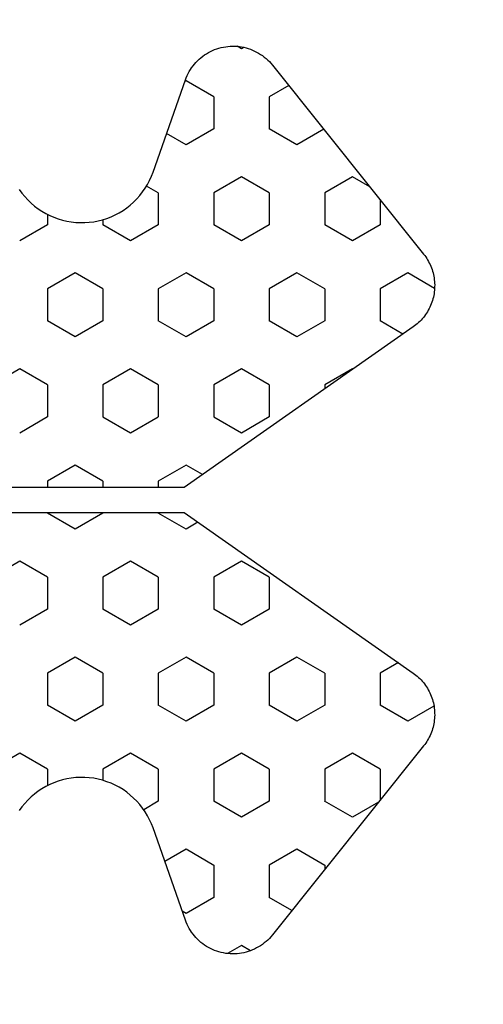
# Model space of a CAD drawing. Extents: x 4615668 to 9294084, y 5325188 to 10688993.
# Tile 296 of 656: x 4639517.01 to 4639517.93, y 5327779.456 to 5327781.409. Entities that reach past the tile are written whole.
import ezdxf

# ---------------------------------------------------------------- set-up
doc = ezdxf.new("R2010")
doc.units = 0
doc.header["$MEASUREMENT"] = 0
doc.layers.add('A_wymiary', color=152, linetype='Continuous', lineweight=5)
doc.layers.add('K-OPISY', color=252, linetype='Continuous', lineweight=15)
doc.layers.add('CrossSectionsProfils', color=7, linetype='Continuous')
doc.layers.add('DIM', color=7, linetype='Continuous')
doc.styles.add('Arial Narrow 20', font='arial.ttf', dxfattribs={"height": 20})
doc.styles.add('Simplex', font='simplex.shx')
doc.dimstyles.new('1do100 ok', dxfattribs={"dimscale": 0.5, "dimtxt": 12, "dimasz": 25, "dimexe": 20, "dimexo": 0, "dimgap": 5, "dimtad": 1, "dimdec": 0, "dimzin": 9, "dimtxsty": 'Arial Narrow 20', "dimblk": 'ARCHTICK', "dimcen": 3, "dimdle": 20, "dimclrd": 256, "dimclre": 256, "dimclrt": 256, "dimadec": 0, "dimazin": 2, "dimtfac": 1, "dimtdec": 0, "dimtix": 1, "dimtmove": 2, "dimatfit": 3, "dimldrblk": 'NONE', "dimfxl": 0, "dimtvp": 1, "dimtolj": 1, "dimtzin": 0, "dimlwd": 5, "dimlwe": 5, "dimarcsym": 0})
doc.dimstyles.new('1do50', dxfattribs={"dimscale": 5, "dimtxt": 2.5, "dimasz": 2.5, "dimexe": 2.5, "dimexo": 0.5, "dimgap": 1, "dimtad": 1, "dimdec": 1, "dimrnd": 0.5, "dimzin": 12, "dimdsep": 46, "dimtxsty": 'Simplex', "dimblk": 'OBLIQUE', "dimcen": 0.5, "dimdle": 2.5, "dimclrd": 256, "dimclre": 256, "dimclrt": 256, "dimadec": 1, "dimazin": 3, "dimtfac": 1, "dimtdec": 1, "dimtix": 1, "dimtmove": 0, "dimatfit": 3, "dimfxl": 0, "dimtolj": 1, "dimtzin": 0, "dimarcsym": 0})

# ---------------------------------------------------------------- blocks, each defined once
blk = doc.blocks.new('Hatch84418', base_point=(6053.05322265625, 1361.841796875))
at = {"layer": 'CrossSectionsProfils'}
for p, q in [((6445.455078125, 1310.572631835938), (6445.7724609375, 1311.12255859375)), ((6449.2646484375, 1310.572631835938), (6449.58251953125, 1311.12255859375)), ((6453.07470703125, 1310.572875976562), (6453.392578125, 1311.122802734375)), ((6442.59716796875, 1310.022827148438), (6442.9150390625, 1310.57275390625)), ((6445.7724609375, 1310.022827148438), (6445.455078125, 1310.57275390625)), ((6446.4072265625, 1310.022827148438), (6446.72509765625, 1310.57275390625)), ((6449.58251953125, 1310.02294921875), (6449.26513671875, 1310.572875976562)), ((6450.21728515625, 1310.022827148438), (6450.53466796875, 1310.57275390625)), ((6453.39306640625, 1310.023071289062), (6453.0751953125, 1310.572998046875)), ((6442.3896484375, 1310.022827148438), (6442.59716796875, 1310.022827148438)), ((6443.5498046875, 1309.473022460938), (6443.8671875, 1310.02294921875)), ((6443.8671875, 1310.022827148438), (6444.50244140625, 1310.022827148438)), ((6444.8203125, 1309.473022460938), (6444.50244140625, 1310.02294921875)), ((6445.7724609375, 1310.022827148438), (6446.4072265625, 1310.022827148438)), ((6447.35986328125, 1309.472900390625), (6447.67724609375, 1310.022827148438)), ((6447.67724609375, 1310.022827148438), (6447.80322265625, 1310.022827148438)), ((6448.30322265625, 1310.022827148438), (6448.3125, 1310.022827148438)), ((6448.63037109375, 1309.47314453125), (6448.3125, 1310.023071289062)), ((6449.58251953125, 1310.022827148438), (6450.21728515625, 1310.022827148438)), ((6451.169921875, 1309.472900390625), (6451.4873046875, 1310.022827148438)), ((6451.4873046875, 1310.022827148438), (6452.12255859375, 1310.022827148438)), ((6452.43994140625, 1309.47314453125), (6452.12255859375, 1310.023071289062)), ((6453.392578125, 1310.022827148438), (6453.716796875, 1310.022827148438)), ((6443.86767578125, 1308.923095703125), (6443.55029296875, 1309.473022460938)), ((6444.50244140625, 1308.9228515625), (6444.81982421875, 1309.472778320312)), ((6447.677734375, 1308.923217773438), (6447.3603515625, 1309.47314453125)), ((6448.3125, 1308.9228515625), (6448.6298828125, 1309.472778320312)), ((6451.48779296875, 1308.92333984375), (6451.17041015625, 1309.473266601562)), ((6452.12255859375, 1308.923095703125), (6452.43994140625, 1309.473022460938)), ((6442.4931640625, 1308.922973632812), (6442.59716796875, 1308.922973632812)), ((6442.9150390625, 1308.373291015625), (6442.59716796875, 1308.923095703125)), ((6443.8671875, 1308.922973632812), (6444.50244140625, 1308.922973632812)), ((6445.455078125, 1308.373046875), (6445.7724609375, 1308.922973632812)), ((6445.7724609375, 1308.922973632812), (6446.4072265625, 1308.922973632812)), ((6446.72509765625, 1308.373046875), (6446.40771484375, 1308.922973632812)), ((6447.67724609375, 1308.922973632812), (6447.80322265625, 1308.922973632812)), ((6448.30322265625, 1308.922973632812), (6448.3125, 1308.922973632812)), ((6449.2646484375, 1308.373046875), (6449.58251953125, 1308.922973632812)), ((6449.58251953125, 1308.922973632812), (6450.21728515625, 1308.922973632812)), ((6450.53515625, 1308.373168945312), (6450.2177734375, 1308.923095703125)), ((6451.4873046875, 1308.922973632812), (6452.12255859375, 1308.922973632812)), ((6453.07470703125, 1308.372924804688), (6453.392578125, 1308.9228515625)), ((6453.392578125, 1308.922973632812), (6453.61328125, 1308.922973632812)), ((6442.59716796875, 1307.8232421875), (6442.9150390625, 1308.373168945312)), ((6445.7724609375, 1307.8232421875), (6445.455078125, 1308.373168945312)), ((6446.40771484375, 1307.823120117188), (6446.72509765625, 1308.373046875)), ((6449.58251953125, 1307.823364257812), (6449.26513671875, 1308.373291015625)), ((6450.2177734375, 1307.823120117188), (6450.53515625, 1308.373046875)), ((6453.392578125, 1307.823364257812), (6453.0751953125, 1308.373291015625)), ((6441.962890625, 1307.8232421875), (6441.82763671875, 1308.05712890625)), ((6454.02685546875, 1307.823364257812), (6454.19384765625, 1308.1123046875)), ((6441.96240234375, 1307.823120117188), (6442.59716796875, 1307.823120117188)), ((6443.5498046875, 1307.273071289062), (6443.86767578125, 1307.822998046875)), ((6443.8671875, 1307.823120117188), (6444.50244140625, 1307.823120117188)), ((6444.81982421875, 1307.273315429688), (6444.50244140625, 1307.8232421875)), ((6445.7724609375, 1307.823120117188), (6446.4072265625, 1307.823120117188)), ((6447.35986328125, 1307.273071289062), (6447.67724609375, 1307.822998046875)), ((6447.67724609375, 1307.823120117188), (6447.80322265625, 1307.823120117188)), ((6448.30322265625, 1307.823120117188), (6448.3125, 1307.823120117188)), ((6448.6298828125, 1307.2734375), (6448.3125, 1307.823364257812)), ((6449.58251953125, 1307.823120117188), (6450.21728515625, 1307.823120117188)), ((6451.169921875, 1307.273315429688), (6451.4873046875, 1307.8232421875)), ((6451.4873046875, 1307.823120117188), (6452.12255859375, 1307.823120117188)), ((6452.4404296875, 1307.273559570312), (6452.12255859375, 1307.823486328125)), ((6453.392578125, 1307.823120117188), (6454.02734375, 1307.823120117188)), ((6441.01025390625, 1307.2734375), (6440.78759765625, 1307.658935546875)), ((6454.97998046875, 1307.273315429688), (6455.22216796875, 1307.693115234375)), ((6439.73974609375, 1307.273315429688), (6439.7529296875, 1307.296264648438)), ((6440.0576171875, 1306.723510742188), (6439.740234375, 1307.2734375)), ((6440.6923828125, 1306.723266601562), (6441.009765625, 1307.273193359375)), ((6443.86767578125, 1306.723510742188), (6443.5498046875, 1307.2734375)), ((6444.50244140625, 1306.723266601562), (6444.81982421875, 1307.273193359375)), ((6447.54833984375, 1306.947143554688), (6447.35986328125, 1307.273193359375)), ((6448.494140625, 1307.0380859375), (6448.6298828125, 1307.273193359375)), ((6451.48779296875, 1306.723388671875), (6451.169921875, 1307.273315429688)), ((6452.12255859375, 1306.72314453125), (6452.43994140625, 1307.273071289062)), ((6455.2978515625, 1306.723388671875), (6454.97998046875, 1307.273315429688)), ((6455.93212890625, 1306.723388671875), (6456.25, 1307.273315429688)), ((6456.25048828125, 1307.273315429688), (6456.20751953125, 1307.347412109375)), ((6440.05712890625, 1306.723266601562), (6440.6923828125, 1306.723266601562)), ((6441.64501953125, 1306.173461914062), (6441.96240234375, 1306.723388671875)), ((6441.96240234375, 1306.723266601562), (6442.59716796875, 1306.723266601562)), ((6442.9150390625, 1306.173461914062), (6442.59765625, 1306.723388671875)), ((6443.8671875, 1306.723266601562), (6444.50244140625, 1306.723266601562)), ((6445.455078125, 1306.17333984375), (6445.7724609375, 1306.723266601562)), ((6445.7724609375, 1306.723266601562), (6446.4072265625, 1306.723266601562)), ((6446.72509765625, 1306.173583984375), (6446.40771484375, 1306.723510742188)), ((6449.26513671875, 1306.17333984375), (6449.58251953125, 1306.723266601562)), ((6449.58251953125, 1306.723266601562), (6450.21728515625, 1306.723266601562)), ((6450.53515625, 1306.173583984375), (6450.2177734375, 1306.723510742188)), ((6451.4873046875, 1306.723266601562), (6452.12255859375, 1306.723266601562)), ((6453.07470703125, 1306.173461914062), (6453.39208984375, 1306.723510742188)), ((6453.392578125, 1306.723266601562), (6454.02734375, 1306.723266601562)), ((6454.34521484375, 1306.173583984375), (6454.02783203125, 1306.723510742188)), ((6455.29736328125, 1306.723266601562), (6455.93212890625, 1306.723266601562)), ((6456.884765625, 1306.173461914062), (6457.04638671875, 1306.453857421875)), ((6439.10498046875, 1306.173583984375), (6439.05712890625, 1306.25634765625)), ((6439.0771484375, 1306.125610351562), (6439.1044921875, 1306.17333984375)), ((6441.962890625, 1305.623657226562), (6441.64501953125, 1306.173583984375)), ((6442.59765625, 1305.623291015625), (6442.9150390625, 1306.173217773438)), ((6445.7724609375, 1305.62353515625), (6445.455078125, 1306.173461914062)), ((6446.4072265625, 1305.623291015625), (6446.72509765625, 1306.173217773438)), ((6449.58251953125, 1305.623657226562), (6449.26513671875, 1306.173583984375)), ((6450.21728515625, 1305.62353515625), (6450.53466796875, 1306.173461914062)), ((6453.392578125, 1305.623779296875), (6453.0751953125, 1306.173706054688)), ((6454.02734375, 1305.62353515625), (6454.3447265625, 1306.173461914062)), ((6456.98974609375, 1305.992431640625), (6456.88525390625, 1306.173461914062)), ((6439.833984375, 1305.236572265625), (6440.0576171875, 1305.623413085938)), ((6440.05712890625, 1305.623413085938), (6440.6923828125, 1305.623413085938)), ((6441.01025390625, 1305.07373046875), (6440.69287109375, 1305.623657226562)), ((6441.96240234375, 1305.623413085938), (6442.59716796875, 1305.623413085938)), ((6443.5498046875, 1305.073486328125), (6443.86767578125, 1305.623413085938)), ((6443.8671875, 1305.623413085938), (6444.50244140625, 1305.623413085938)), ((6444.8203125, 1305.07373046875), (6444.50244140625, 1305.623657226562)), ((6445.7724609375, 1305.623413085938), (6446.4072265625, 1305.623413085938)), ((6449.58251953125, 1305.623413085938), (6450.21728515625, 1305.623413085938)), ((6451.169921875, 1305.073364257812), (6451.4873046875, 1305.623291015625)), ((6451.4873046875, 1305.623413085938), (6452.12255859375, 1305.623413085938)), ((6452.43994140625, 1305.073608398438), (6452.12255859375, 1305.62353515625)), ((6453.392578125, 1305.623413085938), (6454.02734375, 1305.623413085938)), ((6454.97998046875, 1305.07373046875), (6455.29736328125, 1305.62353515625)), ((6455.29736328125, 1305.623413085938), (6455.93212890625, 1305.623413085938)), ((6456.19287109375, 1305.1728515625), (6455.9326171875, 1305.62353515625)), ((6440.70263671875, 1304.541625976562), (6441.009765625, 1305.073608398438)), ((6443.86767578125, 1304.523681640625), (6443.55029296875, 1305.073608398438)), ((6444.50244140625, 1304.523559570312), (6444.81982421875, 1305.073486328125)), ((6451.48779296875, 1304.523803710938), (6451.169921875, 1305.07373046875)), ((6452.1220703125, 1304.523681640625), (6452.439453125, 1305.073608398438)), ((6455.2978515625, 1304.523803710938), (6454.97998046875, 1305.07373046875)), ((6441.64501953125, 1303.973510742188), (6441.96240234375, 1304.5234375)), ((6441.96240234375, 1304.523559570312), (6442.59716796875, 1304.523559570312)), ((6442.9150390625, 1303.973876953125), (6442.59765625, 1304.523803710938)), ((6443.8671875, 1304.523559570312), (6444.50244140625, 1304.523559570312)), ((6445.455078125, 1303.973510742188), (6445.7724609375, 1304.5234375)), ((6445.7724609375, 1304.523559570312), (6445.8515625, 1304.523559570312)), ((6451.4873046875, 1304.523559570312), (6452.12255859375, 1304.523559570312)), ((6453.07470703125, 1303.973754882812), (6453.39208984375, 1304.523681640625)), ((6453.392578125, 1304.523559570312), (6454.02734375, 1304.523559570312)), ((6454.34521484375, 1303.973999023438), (6454.02783203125, 1304.52392578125)), ((6455.29736328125, 1304.523559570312), (6455.38134765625, 1304.523559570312)), ((6441.8447265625, 1303.628295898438), (6441.64501953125, 1303.973876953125)), ((6442.59765625, 1303.423706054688), (6442.9150390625, 1303.9736328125)), ((6445.46044921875, 1303.964721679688), (6445.455078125, 1303.973876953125)), ((6453.392578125, 1303.423828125), (6453.0751953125, 1303.973754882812)), ((6454.044921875, 1303.45458984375), (6454.3447265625, 1303.973876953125)), ((6442.10009765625, 1303.423706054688), (6442.59716796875, 1303.423706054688)), ((6443.55029296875, 1302.873779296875), (6443.86767578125, 1303.423706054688)), ((6443.8671875, 1303.423706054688), (6444.50244140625, 1303.423706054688)), ((6444.76416015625, 1302.970581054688), (6444.50244140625, 1303.423706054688)), ((6451.2783203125, 1303.062255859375), (6451.4873046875, 1303.423828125)), ((6451.4873046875, 1303.423706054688), (6452.12255859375, 1303.423706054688)), ((6452.43994140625, 1302.8740234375), (6452.12255859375, 1303.423950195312)), ((6453.392578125, 1303.423706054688), (6454.00634765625, 1303.423706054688)), ((6443.8564453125, 1302.343627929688), (6443.55029296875, 1302.8740234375)), ((6452.140625, 1302.355590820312), (6452.43994140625, 1302.873901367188))]:
    blk.add_line(p, q, dxfattribs=at)
blk = doc.blocks.new('121040', base_point=(6448.05322265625, 1341.841796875))
at = {"layer": 'CrossSectionsProfils', "flags": 128}
for points in [[(6444.62255859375, 1302.768188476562), (6447.80322265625, 1307.310913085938), (6447.80322265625, 1330.33984375)], [(6448.30322265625, 1330.33984375), (6448.30322265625, 1307.310913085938), (6451.484375, 1302.768188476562), (6451.5048828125, 1302.740112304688), (6451.5263671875, 1302.712646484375), (6451.54833984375, 1302.68603515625), (6451.57177734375, 1302.66015625), (6451.595703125, 1302.635131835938), (6451.62109375, 1302.610961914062), (6451.646484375, 1302.587646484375), (6451.67333984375, 1302.565307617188), (6451.70068359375, 1302.543823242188), (6451.72900390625, 1302.5234375), (6451.7578125, 1302.50390625), (6451.787109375, 1302.485473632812), (6451.8173828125, 1302.468017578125), (6451.84765625, 1302.45166015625), (6451.87890625, 1302.436279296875), (6451.91064453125, 1302.422119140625), (6451.94287109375, 1302.409057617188), (6451.9755859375, 1302.397094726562), (6452.0087890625, 1302.38623046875), (6452.0419921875, 1302.376586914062), (6452.07568359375, 1302.368041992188), (6452.10986328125, 1302.360717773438), (6452.14404296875, 1302.354614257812), (6452.1787109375, 1302.349609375), (6452.212890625, 1302.345947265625), (6452.248046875, 1302.343383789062), (6452.28271484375, 1302.342041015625), (6452.3173828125, 1302.341918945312), (6452.35205078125, 1302.343017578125), (6452.38671875, 1302.345336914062), (6452.42138671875, 1302.348754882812), (6452.4560546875, 1302.353515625), (6452.490234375, 1302.359375), (6452.5244140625, 1302.366455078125), (6452.55810546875, 1302.374755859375), (6452.59130859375, 1302.384155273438), (6452.62451171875, 1302.394775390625), (6452.6572265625, 1302.406494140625), (6452.689453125, 1302.41943359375), (6452.7216796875, 1302.433349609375), (6452.7529296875, 1302.448486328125), (6452.78369140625, 1302.464599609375), (6452.81396484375, 1302.481811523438), (6452.84326171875, 1302.500122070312), (6452.87255859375, 1302.519409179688), (6452.900390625, 1302.539672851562), (6452.92822265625, 1302.560913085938), (6452.92822265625, 1302.560913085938), (6456.67822265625, 1305.560913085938), (6456.712890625, 1305.590087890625), (6456.74609375, 1305.620727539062), (6456.7783203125, 1305.65283203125), (6456.80859375, 1305.686279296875), (6456.83740234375, 1305.72119140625), (6456.86474609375, 1305.75732421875), (6456.890625, 1305.794677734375), (6456.91455078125, 1305.833251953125), (6456.9365234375, 1305.872680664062), (6456.95703125, 1305.913208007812), (6456.9755859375, 1305.95458984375), (6456.9921875, 1305.996704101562), (6457.0068359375, 1306.03955078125), (6457.01953125, 1306.0830078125), (6457.0302734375, 1306.127075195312), (6457.0390625, 1306.171508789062), (6457.04541015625, 1306.21630859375), (6457.05029296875, 1306.261474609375), (6457.052734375, 1306.306640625), (6457.05322265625, 1306.351928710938), (6457.0517578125, 1306.397216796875), (6457.04833984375, 1306.4423828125), (6457.04296875, 1306.4873046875), (6457.03515625, 1306.531982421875), (6457.025390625, 1306.576293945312), (6457.01416015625, 1306.6201171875), (6457.00048828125, 1306.663330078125), (6456.98486328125, 1306.705810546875), (6456.96728515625, 1306.747680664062), (6456.9482421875, 1306.788696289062), (6456.9267578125, 1306.828735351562), (6456.90380859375, 1306.867797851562), (6456.87939453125, 1306.90576171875), (6456.85302734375, 1306.942626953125), (6456.82470703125, 1306.978149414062), (6456.79541015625, 1307.012451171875), (6456.76416015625, 1307.04541015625), (6456.7314453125, 1307.076782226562), (6456.697265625, 1307.106811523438), (6456.662109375, 1307.135131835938), (6456.62548828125, 1307.161987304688), (6456.587890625, 1307.18701171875), (6456.548828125, 1307.210327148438), (6456.50927734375, 1307.23193359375), (6456.46826171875, 1307.251586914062), (6456.4267578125, 1307.26953125), (6456.38427734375, 1307.285522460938), (6456.38427734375, 1307.285522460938), (6454.55712890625, 1307.926391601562), (6454.4736328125, 1307.95849609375), (6454.39208984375, 1307.995483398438), (6454.31298828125, 1308.037353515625), (6454.236328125, 1308.083862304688), (6454.1630859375, 1308.134765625), (6454.09228515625, 1308.190063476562), (6454.025390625, 1308.249389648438), (6453.96240234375, 1308.312622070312), (6453.90283203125, 1308.379516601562), (6453.84765625, 1308.449829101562), (6453.79638671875, 1308.523315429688), (6453.75, 1308.599731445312), (6453.7080078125, 1308.678833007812), (6453.6708984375, 1308.76025390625), (6453.638671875, 1308.84375), (6453.611328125, 1308.928955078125), (6453.58935546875, 1309.015625), (6453.572265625, 1309.103515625), (6453.56103515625, 1309.192260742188), (6453.5546875, 1309.281616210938), (6453.5537109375, 1309.37109375), (6453.55810546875, 1309.46044921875), (6453.56787109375, 1309.54931640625), (6453.5830078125, 1309.637573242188), (6453.60302734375, 1309.724731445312), (6453.62841796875, 1309.810546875), (6453.6591796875, 1309.894653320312), (6453.6943359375, 1309.976806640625), (6453.73486328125, 1310.056762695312), (6453.77978515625, 1310.134155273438), (6453.8291015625, 1310.208618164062), (6453.88330078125, 1310.280151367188), (6453.94140625, 1310.348266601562), (6454.0029296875, 1310.412719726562), (6454.06884765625, 1310.473510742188), (6454.13818359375, 1310.530151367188), (6454.21044921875, 1310.582641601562)], [(6441.896484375, 1310.582641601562), (6441.96875, 1310.530151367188), (6442.0380859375, 1310.473510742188), (6442.103515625, 1310.412719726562), (6442.16552734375, 1310.348266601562), (6442.2236328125, 1310.280151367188), (6442.27783203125, 1310.208618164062), (6442.3271484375, 1310.134155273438), (6442.3720703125, 1310.056762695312), (6442.41259765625, 1309.976806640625), (6442.44775390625, 1309.894653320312), (6442.478515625, 1309.810546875), (6442.50390625, 1309.724731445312), (6442.52392578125, 1309.637573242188), (6442.5390625, 1309.54931640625), (6442.548828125, 1309.46044921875), (6442.55322265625, 1309.37109375), (6442.55224609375, 1309.281616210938), (6442.5458984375, 1309.192260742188), (6442.5341796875, 1309.103515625), (6442.517578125, 1309.015625), (6442.49560546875, 1308.928955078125), (6442.46826171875, 1308.84375), (6442.43603515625, 1308.76025390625), (6442.39892578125, 1308.678833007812), (6442.35693359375, 1308.599731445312), (6442.310546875, 1308.523315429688), (6442.25927734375, 1308.449829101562), (6442.2041015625, 1308.379516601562), (6442.14453125, 1308.312622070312), (6442.08154296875, 1308.249389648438), (6442.01416015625, 1308.190063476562), (6441.94384765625, 1308.134765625), (6441.87060546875, 1308.083862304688), (6441.7939453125, 1308.037353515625), (6441.71484375, 1307.995483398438), (6441.63330078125, 1307.95849609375), (6441.5498046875, 1307.926391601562), (6441.5498046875, 1307.926391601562), (6439.72265625, 1307.285522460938), (6439.68017578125, 1307.26953125), (6439.638671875, 1307.251586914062), (6439.59765625, 1307.23193359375), (6439.5576171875, 1307.210327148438), (6439.51904296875, 1307.18701171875), (6439.4814453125, 1307.161987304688), (6439.44482421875, 1307.135131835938), (6439.4091796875, 1307.106811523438), (6439.37548828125, 1307.076782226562), (6439.3427734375, 1307.04541015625), (6439.3115234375, 1307.012451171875), (6439.2822265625, 1306.978149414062), (6439.25390625, 1306.942626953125), (6439.2275390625, 1306.90576171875), (6439.203125, 1306.867797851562), (6439.18017578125, 1306.828735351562), (6439.15869140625, 1306.788696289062), (6439.1396484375, 1306.747680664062), (6439.1220703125, 1306.705810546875), (6439.1064453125, 1306.663330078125), (6439.0927734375, 1306.6201171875), (6439.08154296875, 1306.576293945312), (6439.07177734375, 1306.531982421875), (6439.06396484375, 1306.4873046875), (6439.05859375, 1306.4423828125), (6439.05517578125, 1306.397216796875), (6439.0537109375, 1306.351928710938), (6439.05419921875, 1306.306640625), (6439.056640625, 1306.261474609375), (6439.0615234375, 1306.21630859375), (6439.06787109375, 1306.171508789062), (6439.07666015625, 1306.127075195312), (6439.08740234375, 1306.0830078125), (6439.10009765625, 1306.03955078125), (6439.11474609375, 1305.996704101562), (6439.13134765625, 1305.95458984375), (6439.14990234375, 1305.913208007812), (6439.17041015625, 1305.872680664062), (6439.1923828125, 1305.833251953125), (6439.21630859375, 1305.794677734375), (6439.2421875, 1305.75732421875), (6439.26953125, 1305.72119140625), (6439.29833984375, 1305.686279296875), (6439.32861328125, 1305.65283203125), (6439.36083984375, 1305.620727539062), (6439.39404296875, 1305.590087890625), (6439.4287109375, 1305.560913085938), (6439.4287109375, 1305.560913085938), (6443.1787109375, 1302.560913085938), (6443.2060546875, 1302.539672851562), (6443.234375, 1302.519409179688), (6443.263671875, 1302.500122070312), (6443.29296875, 1302.481811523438), (6443.3232421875, 1302.464599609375), (6443.35400390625, 1302.448486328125), (6443.38525390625, 1302.433349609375), (6443.41748046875, 1302.41943359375), (6443.44970703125, 1302.406494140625), (6443.482421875, 1302.394775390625), (6443.515625, 1302.384155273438), (6443.548828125, 1302.374755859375), (6443.58251953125, 1302.366455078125), (6443.61669921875, 1302.359375), (6443.65087890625, 1302.353515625), (6443.685546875, 1302.348754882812), (6443.72021484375, 1302.345336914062), (6443.7548828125, 1302.343017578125), (6443.78955078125, 1302.341918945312), (6443.82421875, 1302.342041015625), (6443.85888671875, 1302.343383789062), (6443.8935546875, 1302.345947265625), (6443.92822265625, 1302.349609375), (6443.962890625, 1302.354614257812), (6443.9970703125, 1302.360717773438), (6444.03076171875, 1302.368041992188), (6444.064453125, 1302.376586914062), (6444.09814453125, 1302.38623046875), (6444.13134765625, 1302.397094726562), (6444.16357421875, 1302.409057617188), (6444.19580078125, 1302.422119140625), (6444.2275390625, 1302.436279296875), (6444.2587890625, 1302.45166015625), (6444.28955078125, 1302.468017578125), (6444.31982421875, 1302.485473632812), (6444.34912109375, 1302.50390625), (6444.3779296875, 1302.5234375), (6444.40625, 1302.543823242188), (6444.43359375, 1302.565307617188), (6444.4599609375, 1302.587646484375), (6444.48583984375, 1302.610961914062), (6444.5107421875, 1302.635131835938), (6444.53515625, 1302.66015625), (6444.55859375, 1302.68603515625), (6444.58056640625, 1302.712646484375), (6444.60205078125, 1302.740112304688), (6444.62255859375, 1302.768188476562), (6444.62255859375, 1302.768188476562)]]:
    blk.add_lwpolyline(points, dxfattribs=at)
at = {"layer": 'CrossSectionsProfils'}
blk.add_blockref('Hatch84418', (6053.05322265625, 1361.841796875), dxfattribs=at)
blk = doc.blocks.new('G$CF6DD062E')
at = {"layer": 'CrossSectionsProfils', "yscale": -1, "rotation": 270}
blk.add_blockref('121040', (867.1539956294, 6940.31683384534), dxfattribs=at)
blk = doc.blocks.new('_Oblique')
at = {"color": 0, "linetype": 'ByBlock', "lineweight": -2}
blk.add_line((-0.5, -0.5), (0.5, 0.5), dxfattribs=at)
blk = doc.blocks.new('_ArchTick')
at = {"color": 0, "linetype": 'ByBlock', "const_width": 0.15}
blk.add_lwpolyline([(-0.5, -0.5), (0.5, 0.5)], dxfattribs=at)
blk = doc.blocks.new('*D5685')
at = {"layer": 'Defpoints', "color": 0}
for p in [(4639513.782944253, 5327784.967502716), (4639627.69944717, 5327784.967502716), (4639498.783488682, 5327149.96745724)]:
    blk.add_point(p, dxfattribs=at)
at = {"layer": 'DIM', "lineweight": 5, "ltscale": 40}
for p, q in [((4639627.69944717, 5327139.96745724), (4639627.69944717, 5327794.967502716)), ((4639513.782944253, 5327784.967502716), (4639637.69944717, 5327784.967502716)), ((4639498.783488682, 5327149.96745724), (4639637.69944717, 5327149.96745724))]:
    blk.add_line(p, q, dxfattribs=at)
at = {"layer": 'DIM', "linetype": 'ByBlock', "lineweight": 5, "xscale": 12.5, "yscale": 12.5, "zscale": 12.5}
for p, rotation in [((4639627.69944717, 5327784.967502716), 90), ((4639627.69944717, 5327149.96745724), 270)]:
    blk.add_blockref('_ArchTick', p, dxfattribs=dict(at, rotation=rotation))
at = {"layer": 'DIM', "lineweight": 0, "ltscale": 40, "insert": (4639614.981166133, 5327467.467479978), "char_height": 20, "attachment_point": 5, "rotation": 90, "style": 'Arial Narrow 20'}
blk.add_mtext('\\A1;635', dxfattribs=at)
blk = doc.blocks.new('_None')

msp = doc.modelspace()

# ---------------------------------------------------------------- block references
at = {"layer": 'A_wymiary', "ltscale": 40, "xscale": 0.1, "yscale": 0.1, "zscale": 0.1}
msp.add_blockref('G$CF6DD062E', (4639427.167872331, 5327086.424751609), dxfattribs=at)

# ---------------------------------------------------------------- dimensions: what is measured, and where the dimension line sits
at = {"layer": 'DIM', "color": 1, "lineweight": 0, "ltscale": 40}
dim = msp.add_linear_dim(base=(4639627.69944717, 5327784.967502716), p1=(4639498.783488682, 5327149.96745724), p2=(4639513.782944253, 5327784.967502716), angle=90, dimstyle='1do100 ok', override={"dimfxl": 1, "dimfxlon": 0}, dxfattribs=at)
dim.commit()
dim.dimension.update_dxf_attribs({"geometry": '*D5685', "text_midpoint": (4639614.981166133, 5327467.467479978)})

# ---------------------------------------------------------------- leaders
at = {"layer": 'K-OPISY', "annotation_type": 0, "has_hookline": 1, "hookline_direction": 0, "text_width": 118.2857142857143}
msp.add_leader([(4639486.988929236, 5327797.209837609), (4639520.346936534, 5327737.835076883), (4639532.846936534, 5327737.835076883)], dimstyle='1do50', override={"dimgap": 1, "dimtad": 1}, dxfattribs=at)

doc.saveas('drawing.dxf')
